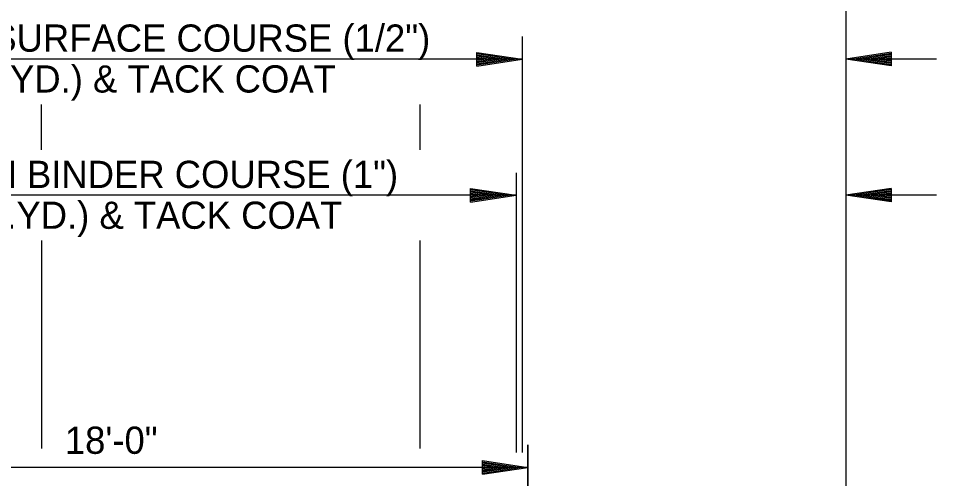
# Model space of a CAD drawing. Extents: x 2263886 to 2266026, y -3122850 to -3121850.
# Drawn here: x 2265570.38 to 2265590.6, y -3122401.25 to -3122391.11 of the extents above; entities that cross this region are included whole.
import ezdxf

# ---------------------------------------------------------------- set-up
doc = ezdxf.new("R2010")
doc.units = 0
doc.layers.add('R_Border Prem', color=7, linetype='Continuous')

msp = doc.modelspace()

# ---------------------------------------------------------------- linework, layer by layer
at = {"layer": 'R_Border Prem'}
for p, q in [((2265588.602, -3122384.503), (2265588.602, -3122402.224)), ((2265581.473, -3122391.507), (2265581.473, -3122400.674)), ((2265580.473, -3122391.857), (2265581.473, -3122392.007)), ((2265580.473, -3122392.157), (2265580.473, -3122391.857)), ((2265580.473, -3122391.882), (2265581.306, -3122392.007)), ((2265580.473, -3122391.907), (2265581.134, -3122392.007)), ((2265580.473, -3122391.932), (2265580.967, -3122392.007)), ((2265580.473, -3122391.958), (2265580.798, -3122392.007)), ((2265580.473, -3122391.983), (2265580.631, -3122392.007)), ((2265589.602, -3122391.853), (2265588.602, -3122392.003)), ((2265589.602, -3122391.878), (2265588.769, -3122392.003)), ((2265589.602, -3122391.904), (2265588.941, -3122392.003)), ((2265589.602, -3122391.929), (2265589.108, -3122392.003)), ((2265589.602, -3122391.955), (2265589.277, -3122392.003)), ((2265589.602, -3122391.98), (2265589.444, -3122392.003)), ((2265589.602, -3122391.853), (2265589.602, -3122392.153)), ((2265581.473, -3122392.007), (2265564.897, -3122392.007)), ((2265580.473, -3122392.157), (2265581.473, -3122392.007)), ((2265580.473, -3122392.055), (2265580.798, -3122392.007)), ((2265580.473, -3122392.106), (2265581.134, -3122392.007)), ((2265580.473, -3122392.132), (2265581.306, -3122392.007)), ((2265580.473, -3122392.081), (2265580.967, -3122392.007)), ((2265580.473, -3122392.03), (2265580.631, -3122392.007)), ((2265590.602, -3122392.003), (2265588.602, -3122392.003)), ((2265589.602, -3122392.153), (2265588.602, -3122392.003)), ((2265589.602, -3122392.128), (2265588.769, -3122392.003)), ((2265589.602, -3122392.103), (2265588.941, -3122392.003)), ((2265589.602, -3122392.078), (2265589.108, -3122392.003)), ((2265589.602, -3122392.052), (2265589.277, -3122392.003)), ((2265589.602, -3122392.027), (2265589.444, -3122392.003)), ((2265570.889, -3122394.003), (2265570.889, -3122393.003)), ((2265579.219, -3122393.003), (2265579.219, -3122394.003)), ((2265581.339, -3122394.507), (2265581.339, -3122400.675)), ((2265581.339, -3122395.006), (2265565.474, -3122395.006)), ((2265580.339, -3122394.856), (2265581.339, -3122395.006)), ((2265580.339, -3122395.156), (2265580.339, -3122394.856)), ((2265580.339, -3122394.881), (2265581.172, -3122395.006)), ((2265580.339, -3122394.907), (2265581, -3122395.006)), ((2265580.339, -3122394.932), (2265580.833, -3122395.006)), ((2265580.339, -3122394.957), (2265580.664, -3122395.006)), ((2265580.339, -3122394.983), (2265580.497, -3122395.006)), ((2265580.339, -3122395.156), (2265581.339, -3122395.006)), ((2265580.339, -3122395.055), (2265580.664, -3122395.006)), ((2265580.339, -3122395.106), (2265581, -3122395.006)), ((2265580.339, -3122395.131), (2265581.172, -3122395.006)), ((2265580.339, -3122395.081), (2265580.833, -3122395.006)), ((2265580.339, -3122395.03), (2265580.497, -3122395.006)), ((2265589.602, -3122394.853), (2265588.602, -3122395.003)), ((2265590.602, -3122395.003), (2265588.602, -3122395.003)), ((2265589.602, -3122395.153), (2265588.602, -3122395.003)), ((2265589.602, -3122394.878), (2265588.769, -3122395.003)), ((2265589.602, -3122395.128), (2265588.769, -3122395.003)), ((2265589.602, -3122394.904), (2265588.941, -3122395.003)), ((2265589.602, -3122395.103), (2265588.941, -3122395.003)), ((2265589.602, -3122394.929), (2265589.108, -3122395.003)), ((2265589.602, -3122395.078), (2265589.108, -3122395.003)), ((2265589.602, -3122394.955), (2265589.277, -3122395.003)), ((2265589.602, -3122395.052), (2265589.277, -3122395.003)), ((2265589.602, -3122394.98), (2265589.444, -3122395.003)), ((2265589.602, -3122395.027), (2265589.444, -3122395.003)), ((2265589.602, -3122394.853), (2265589.602, -3122395.153)), ((2265570.889, -3122396.003), (2265570.889, -3122400.583)), ((2265579.219, -3122396.003), (2265579.219, -3122400.583)), ((2265581.599, -3122400.503), (2265581.599, -3122408.363)), ((2265581.599, -3122405.475), (2265581.599, -3122400.503)), ((2265580.599, -3122400.853), (2265581.599, -3122401.003)), ((2265580.599, -3122401.153), (2265580.599, -3122400.853)), ((2265580.599, -3122400.878), (2265581.432, -3122401.003)), ((2265581.599, -3122401.003), (2265563.599, -3122401.003)), ((2265580.599, -3122400.904), (2265581.26, -3122401.003)), ((2265580.599, -3122400.929), (2265581.094, -3122401.003)), ((2265580.599, -3122400.954), (2265580.924, -3122401.003)), ((2265580.599, -3122400.98), (2265580.757, -3122401.003)), ((2265580.599, -3122401.153), (2265581.599, -3122401.003)), ((2265580.599, -3122401.052), (2265580.924, -3122401.003)), ((2265580.599, -3122401.103), (2265581.26, -3122401.003)), ((2265580.599, -3122401.128), (2265581.432, -3122401.003)), ((2265580.599, -3122401.078), (2265581.094, -3122401.003)), ((2265580.599, -3122401.027), (2265580.757, -3122401.003))]:
    msp.add_line(p, q, dxfattribs=at)

# ---------------------------------------------------------------- texts
for s, p in [('7\'-1 1/2" ACHM SURFACE COURSE (1/2")', (2265564.059, -3122391.841)), ('(220 LBS./SQ.YD.) & TACK COAT', (2265565.02, -3122392.741)), ('7-3 1/8" ACHM BINDER COURSE (1")', (2265564.976, -3122394.844)), ('(495 LBS./SQ.YD.) & TACK COAT', (2265565.162, -3122395.744)), ('18\'-0"', (2265571.401, -3122400.703))]:
    msp.add_text(s, height=0.6, dxfattribs=at).set_placement(p)

doc.saveas('drawing.dxf')
